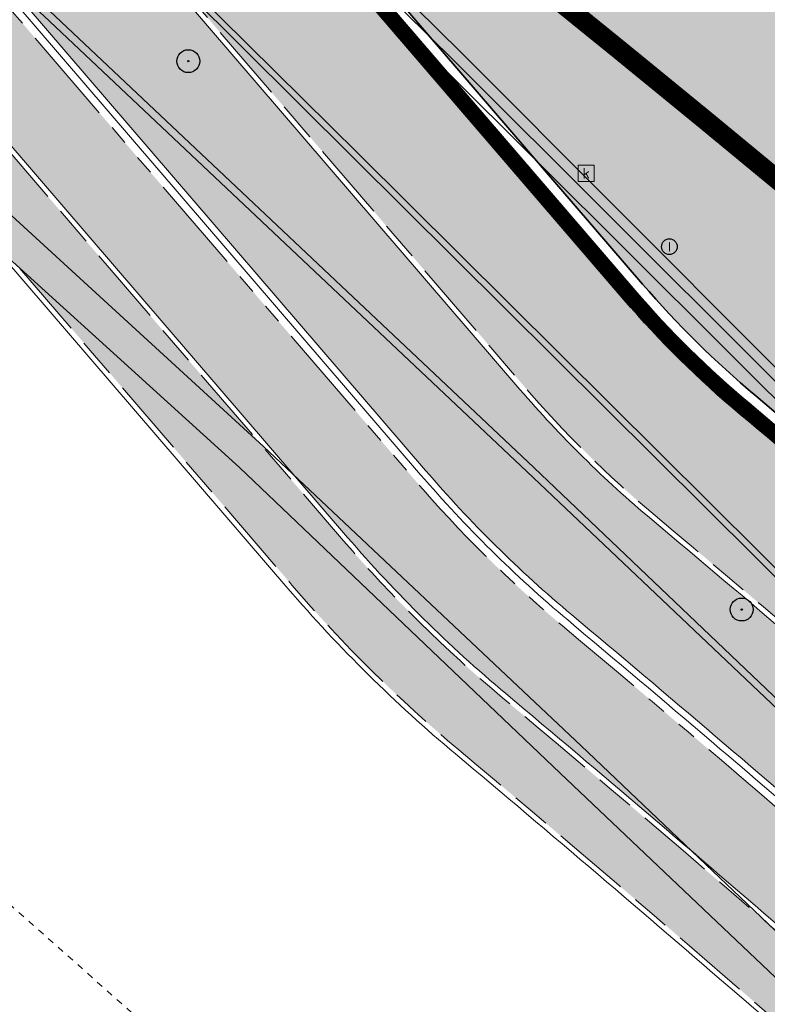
# Model space of a CAD drawing. Header units: metres. Extents: x 187916 to 189411, y 333285 to 334910.
# Tile 292 of 348: x 188952 to 188964, y 334016 to 334031. Entities that reach past the tile are written whole.
import ezdxf
from ezdxf.enums import TextEntityAlignment as Align

# ---------------------------------------------------------------- set-up
doc = ezdxf.new("R2010")
doc.units = ezdxf.units.M
for name, pattern in [('DASHED2', [0.375, 0.25, -0.125]), ('VH-OPSLUITBAND_100X200', [16, 8, -2, 4, -2]), ('VH-RWSBAND-SO', [24, 10, -2, 2, -2, 2, -2, 2, -2]), ('VH-TROTTOIRBAND_180-200', [20, 10, -2, 2, -2, 2, -2]), ('VW-1-3_STREEP', [4, 1, -3])]:
    doc.linetypes.add(name, pattern=pattern)
for name, color, linetype, lineweight in [('B-ME-GR-BOOM-S', 253, 'Continuous', 25), ('B-ME-OG-TERREIN_CULTUURSCHEIDING-G', 253, 'DASHED2', 18), ('B-ME-RI-HWA_KOLK-S', 253, 'Continuous', 25), ('B-ME-RI-PUT_INSPECTIE-S', 253, 'Continuous', 25), ('B-ME-VH-GOOT-G', 253, 'Continuous', 18), ('B-ME-VH-KANTOPSLUITING_ACHTERKANTBAND-G', 253, 'Continuous', 18), ('B-ME-VH-VERHARDING_ASFALT-G', 253, 'Continuous', 18), ('B-ME-VH-VERHARDING_BETONSTRAATSTEEN-G', 253, 'Continuous', 18), ('B-ME-VH-VERHARDING_TEGEL-G', 253, 'Continuous', 18), ('N-WE-GR-HAAG-HG01-A', 96, 'Continuous', 35), ('N-WE-VH-GOOT_TEGEL-G', 170, 'Continuous', 35), ('N-WE-VH-KANTOPSLUITING_OPSLUITBAND_80X200-G', 30, 'VH-OPSLUITBAND_100X200', 15), ('N-WE-VH-KANTOPSLUITING_RIJWIELPADBAND_4-12 200-G', 94, 'VH-TROTTOIRBAND_180-200', 15), ('N-WE-VH-KANTOPSLUITING_TROTTOIRBAND_RWS_110 220-G', 251, 'VH-RWSBAND-SO', 25), ('N-WE-VH-KANTOPSLUITING_TROTTOIRBAND_RWS_110 220_ACHTERKANT-G', 7, 'VH-RWSBAND-SO', 25), ('N-WE-VH-KANTOPSLUITING_VOORKANTBAND-G', 7, 'Continuous', 15), ('N-WE-VH-KANTVERHARDING_STREKLAAG_BSS-G', 60, 'Continuous', 18), ('N-WE-VH-VERHARDING_ASFALT_RIJWEG-A', 251, 'Continuous', 18), ('N-WE-VH-VERHARDING_BETONSTRAATSTEEN-ROOD-A', 11, 'Continuous', 18), ('N-WE-VH-VERHARDING_TEGEL-A', 254, 'Continuous', 5), ('N-WE-VW-MARKERING_LANGS_STREEP_13-G', 251, 'VW-1-3_STREEP', 0)]:
    doc.layers.add(name, color=color, linetype=linetype, lineweight=lineweight)
doc.styles.add('NLCS-ISO', font='NLCS-ISO.ttf')

# ---------------------------------------------------------------- blocks, each defined once
blk = doc.blocks.new('SRI-PUT_INSPECTIE-SO')
blk.add_circle((0, -7.105427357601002e-14), 1.999999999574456)
at = {"style": 'NLCS-ISO'}
blk.add_text('I', height=2.5, dxfattribs=at).set_placement((-0.002795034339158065, -0.007140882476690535), align=Align.MIDDLE_CENTER)
blk = doc.blocks.new('SRI-KOLK-SO')
at = {"color": 0, "linetype": 'ByBlock', "lineweight": 18}
blk.add_lwpolyline([(-1.125, -1.125), (1.125, -1.125), (1.125, 1.125), (-1.125, 1.125)], close=True, dxfattribs=at)
at = {"color": 0, "linetype": 'ByBlock', "lineweight": 18, "style": 'NLCS-ISO'}
blk.add_text('k', height=1.5, dxfattribs=at).set_placement((0, 0), align=Align.MIDDLE_CENTER)
blk = doc.blocks.new('SGR-BOOM_01')
at = {"ltscale": 0.1}
h = blk.add_hatch(color=256, dxfattribs=at)
edge = h.paths.add_edge_path()
edge.add_arc((7.366995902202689e-12, -5.115907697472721e-12), 0.15, 0, 360)
for centre, radius in [((0, 0), 2.5), ((7.366995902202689e-12, -5.115907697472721e-12), 0.04499999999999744)]:
    blk.add_circle(centre, radius)
blk.add_circle((7.366995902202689e-12, -5.115907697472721e-12), 0.15, dxfattribs=at)
blk = doc.blocks.new('DTM')
at = {"layer": 'B-ME-OG-TERREIN_CULTUURSCHEIDING-G', "ltscale": 0.2, "flags": 128}
blk.add_lwpolyline([(188958.929, 334002.9100000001), (188963.0040000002, 334007.5830000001), (188955.9390000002, 334013.7340000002), (188950.5890000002, 334018.4750000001), (188940.0780000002, 334027.227), (188936.6880000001, 334030.0419999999), (188931.9509999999, 334024.3650000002)], dxfattribs=at)
at = {"layer": 'B-ME-VH-GOOT-G', "ltscale": 0.2, "flags": 128}
for points in [[(188970.847614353, 334009.3113892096), (188967.335, 334012.6529999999), (188960.3629999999, 334019.2659999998), (188955.466, 334023.9419999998), (188945.1839999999, 334033.2779999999), (188943.3870438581, 334034.8196309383), (188943.7799999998, 334035.162)], [(188971.2107283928, 334009.7093468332), (188967.659, 334013.0460000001), (188960.6859999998, 334019.6839999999), (188955.8319999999, 334024.2620000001), (188945.5830000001, 334033.6639999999), (188943.7799999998, 334035.162)]]:
    blk.add_lwpolyline(points, dxfattribs=at)
at = {"layer": 'B-ME-VH-KANTOPSLUITING_ACHTERKANTBAND-G', "ltscale": 0.2, "flags": 128}
for points in [[(189004.2000000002, 333963.0499999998), (189005.5780000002, 333965.0019999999), (189006.301, 333966.5830000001), (189006.9929999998, 333968.9679999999), (189007.301, 333970.77), (189007.4100000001, 333972.2620000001), (189007.3909999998, 333974.827), (189007.094, 333976.7970000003), (189006.554, 333978.6839999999), (189005.5299999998, 333981.111), (189005.085, 333981.98), (189003.7650000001, 333984.1949999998), (189003.2609999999, 333984.9569999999), (189002.662, 333985.741), (189001.385, 333987.291), (189000.3059999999, 333988.4580000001), (188995.7850000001, 333992.9699999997), (188985.6710000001, 334003.0759999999), (188978.7859999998, 334009.923), (188973.3879999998, 334015.298), (188972.2889999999, 334016.3590000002), (188965.6940000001, 334022.9509999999), (188958.6000000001, 334030.0260000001), (188955.125, 334033.4610000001)], [(189001.835, 333983.946), (189001.256, 333984.662), (188999.884, 333986.283), (188999.031, 333987.2289999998), (188998.126, 333988.153), (188994.6310000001, 333991.585), (188994.0960000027, 333992.1200000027), (188984.486, 334001.6899999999), (188983.9640000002, 334002.2379999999), (188977.372, 334008.7910000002), (188971.1719999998, 334014.7579999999), (188964.1329999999, 334021.7889999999), (188957.2089999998, 334028.6740000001), (188953.8319999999, 334032.0329999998), (188949.27, 334036.1890000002), (188948.6779999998, 334036.6779999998), (188941.2080000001, 334042.426), (188935.0449999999, 334047.1359999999), (188934.96, 334047.2080000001), (188926.7990000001, 334053.3539999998), (188926.5660000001, 334053.5240000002), (188921.977, 334057.3900000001), (188918.1170000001, 334052.858)], [(189000.0929999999, 333981.8960000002), (188993.0520000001, 333990.0410000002), (188992.5109999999, 333990.6490000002), (188983.6400000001, 334000.9010000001), (188983.1039999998, 334001.497), (188975.213, 334009.98), (188973.1570000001, 334008.1800000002), (188971.852, 334007.9130000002), (188970.3360000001, 334008.5890000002), (188972.9580000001, 334011.4900000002), (188965.2379999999, 334018.9139999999), (188959.9619999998, 334023.9410000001), (188952.5669999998, 334030.9160000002), (188948.1779999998, 334034.835), (188947.5690000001, 334035.375), (188939.409, 334041.656), (188935.7170000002, 334044.4019999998), (188934.8790000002, 334045.6060000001)]]:
    blk.add_lwpolyline(points, dxfattribs=at)
at = {"layer": 'B-ME-VH-VERHARDING_ASFALT-G', "ltscale": 0.2, "flags": 128}
blk.add_lwpolyline([(189005.392, 333982.1430000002), (189004.0750000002, 333984.3879999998), (189003.6170000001, 333985.0860000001), (189002.895, 333986.006), (189001.628, 333987.54), (189000.5759999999, 333988.7060000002), (188999.661, 333989.605), (188996.0699999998, 333993.2000000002), (188985.9219999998, 334003.3020000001), (188979.0690000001, 334010.1329999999), (188973.6680000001, 334015.517), (188974.1719999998, 334016.023), (188973.108, 334017.1099999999), (188972.5640000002, 334016.594), (188965.96, 334023.156), (188958.8489999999, 334030.284), (188955.3930000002, 334033.6979999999), (188950.074, 334038.4909999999), (188942.6009999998, 334044.2970000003), (188936.5550000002, 334048.8480000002)], dxfattribs=at)
at = {"layer": 'B-ME-VH-VERHARDING_BETONSTRAATSTEEN-G', "ltscale": 0.2, "flags": 128}
for points in [[(189005.264, 333982.0810000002), (189003.929, 333984.3199999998), (189003.4619999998, 333985.0040000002), (189002.806, 333985.884), (189001.53, 333987.422), (189000.4649999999, 333988.588), (188999.551, 333989.498), (188995.946, 333993.1030000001), (188985.8169999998, 334003.2080000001), (188978.949, 334010.037), (188973.5490000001, 334015.4109999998), (188972.4399999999, 334016.4890000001), (188965.8509999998, 334023.0580000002), (188958.747, 334030.1529999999), (188955.2910000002, 334033.574), (188949.9870000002, 334038.3620000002), (188942.486, 334044.1740000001), (188936.4539999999, 334048.7259999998)], [(189000.0189999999, 333981.8399999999), (188992.96, 333990), (188992.4470000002, 333990.6009999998), (188983.5630000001, 334000.8300000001), (188983.0350000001, 334001.4070000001), (188975.23, 334009.824), (188973.1880000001, 334008.0920000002), (188971.861, 334007.824), (188970.1830000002, 334008.5830000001), (188972.8300000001, 334011.4840000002), (188965.165, 334018.841), (188959.8560000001, 334023.8769999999), (188952.4810000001, 334030.8429999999), (188948.0830000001, 334034.7689999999), (188947.483, 334035.2939999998), (188939.358, 334041.548), (188935.6359999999, 334044.3130000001), (188934.787, 334045.5980000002)]]:
    blk.add_lwpolyline(points, dxfattribs=at)
at = {"layer": 'B-ME-VH-VERHARDING_TEGEL-G', "ltscale": 0.2, "flags": 128}
blk.add_lwpolyline([(189001.9130000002, 333983.986), (188999.1260000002, 333987.2719999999), (188994.71, 333991.659), (188994.1839999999, 333992.2060000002), (188984.5660000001, 334001.7740000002), (188984.0219999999, 334002.3100000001), (188977.4339999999, 334008.8730000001), (188971.2489999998, 334014.827), (188964.1899999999, 334021.8730000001), (188957.2850000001, 334028.7310000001), (188953.898, 334032.085), (188949.3450000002, 334036.2489999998), (188948.733, 334036.7599999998), (188941.236, 334042.5380000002), (188935.2220000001, 334047.1209999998), (188936.318, 334048.577)], dxfattribs=at)
at = {"layer": 'B-ME-GR-BOOM-S', "xscale": 0.07, "yscale": 0.07, "zscale": 0.07}
for p in [(188954.685, 334030.149), (188963.138, 334021.769)]:
    blk.add_blockref('SGR-BOOM_01', p, dxfattribs=at)
at = {"layer": 'B-ME-RI-HWA_KOLK-S', "xscale": 0.11, "yscale": 0.11, "zscale": 0.11}
blk.add_blockref('SRI-KOLK-SO', (188960.762, 334028.436), dxfattribs=at)
at = {"layer": 'B-ME-RI-PUT_INSPECTIE-S', "xscale": 0.06, "yscale": 0.06, "zscale": 0.06250000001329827}
blk.add_blockref('SRI-PUT_INSPECTIE-SO', (188962.033, 334027.314), dxfattribs=at)
blk = doc.blocks.new('ontwerp Wilhelmina- & Engelenkampstraat')
at = {"layer": 'N-WE-GR-HAAG-HG01-A', "transparency": 33554610}
h = blk.add_hatch(color=256, dxfattribs=at)
h.dxf.hatch_style = 1
edge = h.paths.add_edge_path()
edge.add_line((188990.1207807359, 334001.5074497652), (188981.5121148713, 334008.9299964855))
edge.add_line((188981.5121148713, 334008.9299964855), (188967.5251396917, 334020.9898526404))
edge.add_arc((188742.2273916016, 333761.2592352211), 343.8300000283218, 49.06069820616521, 50.02686678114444)
edge.add_arc((188972.891283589, 334036.4156842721), 15.22000000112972, 220.6515221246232, 230.0268667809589, ccw=False)
edge.add_line((188961.3440856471, 334026.5005130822), (188952.9590599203, 334036.2657052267))
edge.add_arc((188941.7456837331, 334026.6371749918), 14.77999999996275, 40.65152212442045, 52.54545484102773)
edge.add_line((188950.7338723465, 334038.3700717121), (188949.5076269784, 334039.309458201))
edge.add_line((188949.5076269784, 334039.309458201), (188949.428243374, 334039.3702713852))
edge.add_line((188949.428243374, 334039.3702713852), (188948.8053371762, 334039.872653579))
edge.add_line((188948.8053371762, 334039.872653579), (188948.7259535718, 334039.9334667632))
edge.add_arc((188948.5435140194, 334039.6953159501), 0.300000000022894, 52.54545484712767, 142.5454548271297)
edge.add_line((188948.3053632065, 334039.8777555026), (188948.2101823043, 334039.9508349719))
edge.add_line((188948.2101823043, 334039.9508349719), (188947.151953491, 334038.5694565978))
edge.add_line((188947.151953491, 334038.5694565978), (188947.1992228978, 334038.5332450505))
edge.add_line((188947.1992228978, 334038.5332450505), (188949.5054460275, 334036.7665229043))
edge.add_arc((188941.7456837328, 334026.6371749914), 12.7600000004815, 40.65152212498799, 52.54545483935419, ccw=False)
edge.add_line((188951.4265145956, 334034.9497626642), (188959.8115403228, 334025.1845705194))
edge.add_arc((188972.8912835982, 334036.4156842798), 17.2400000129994, 220.6515221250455, 230.0268667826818)
edge.add_arc((188742.2273916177, 333761.2592352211), 341.8100000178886, 49.06019450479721, 50.02686678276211, ccw=False)
edge.add_line((188966.2037861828, 334019.4619671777), (188980.1930460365, 334007.4001411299))
edge.add_line((188980.1930460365, 334007.4001411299), (188988.8016954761, 333999.9776085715))
edge.add_arc((188830.8329329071, 333816.7655190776), 241.9107266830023, 46.97233206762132, 49.231496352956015, ccw=False)
edge.add_arc((188830.833149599, 333816.7657459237), 241.9104129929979, 45.63147777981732, 46.972332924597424, ccw=False)
edge.add_line((188999.9940158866, 333989.6970884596), (189003.5862339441, 333986.1831926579))
edge.add_arc((188990.9574049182, 333973.2728759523), 18.06000000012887, 43.572958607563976, 45.63147777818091, ccw=False)
edge.add_line((189004.0418253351, 333985.7212309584), (189005.3709620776, 333987.2631149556))
edge.add_line((189005.3709620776, 333987.2631149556), (189005.1906121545, 333987.439535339))
edge.add_line((189005.1906121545, 333987.439535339), (189001.4065298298, 333991.14111213))
edge.add_arc((188830.8334003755, 333816.7660280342), 243.9300359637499, 45.63147778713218, 49.23149635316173)
h = blk.add_hatch(color=256, dxfattribs=at)
h.dxf.hatch_style = 1
edge = h.paths.add_edge_path()
edge.add_arc((188742.2273916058, 333761.2592352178), 338.1800000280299, 49.05927801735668, 50.02686678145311)
edge.add_arc((188972.8912836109, 334036.4156842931), 20.87000003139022, 220.6515221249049, 230.0268667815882, ccw=False)
edge.add_line((188957.057510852, 334022.8197826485), (188948.6724851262, 334032.5849747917))
edge.add_arc((188941.7456837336, 334026.6371749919), 9.12999999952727, 40.65152212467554, 52.54545483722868)
edge.add_line((188947.2979274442, 334033.8848980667), (188944.9433215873, 334035.6886846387))
edge.add_line((188944.9433215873, 334035.6886846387), (188944.5662180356, 334035.1966918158))
edge.add_arc((188944.8995624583, 334034.9411893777), 0.4199999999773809, 142.5304914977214, 232.5454548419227)
edge.add_line((188944.644147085, 334034.6077782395), (188946.6654703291, 334033.0593085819))
edge.add_arc((188941.7456837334, 334026.6371749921), 8.089999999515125, 40.65152212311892, 52.545454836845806, ccw=False)
edge.add_line((188947.8834518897, 334031.907459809), (188956.2684776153, 334022.1422676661))
edge.add_arc((188972.8912836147, 334036.415684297), 21.91000003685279, 220.6515221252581, 230.0268667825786)
edge.add_arc((188742.2273916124, 333761.2592352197), 337.1400000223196, 49.059012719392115, 50.02686678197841, ccw=False)
edge.add_line((188963.148947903, 334015.9296999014), (188992.1015488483, 333990.9661750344))
edge.add_line((188992.1015488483, 333990.9661750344), (188992.7074842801, 333991.6207000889))
edge.add_arc((188830.8329346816, 333816.7655210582), 238.2807240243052, 47.20760788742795, 49.23149635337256)
edge.add_line((188986.4312896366, 333997.2284130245), (188977.8226401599, 334004.6509456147))
edge.add_line((188977.8226401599, 334004.6509456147), (188963.8292576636, 334016.7163262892))
at = {"layer": 'N-WE-VH-VERHARDING_ASFALT_RIJWEG-A', "transparency": 33554610}
h = blk.add_hatch(color=256, dxfattribs=at)
h.dxf.hatch_style = 1
edge = h.paths.add_edge_path(flags=16)
edge.add_arc((188843.2202829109, 334124.6265817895), 0.5000000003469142, 68.86366228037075, 236.5502401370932)
edge.add_line((188842.9446801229, 334124.2093970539), (188847.2596446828, 334121.3588223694))
edge.add_arc((188764.52368857, 333996.1199642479), 150.1000000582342, 53.138037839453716, 56.550240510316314, ccw=False)
edge.add_arc((188854.8670012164, 334116.6124780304), 0.5000000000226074, 233.1380378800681, 405.2541734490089)
edge.add_line((188855.2189827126, 334116.9675963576), (188849.6333451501, 334122.5038948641))
edge.add_arc((188848.2254191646, 334121.0834215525), 2.000000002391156, 45.25417348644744, 68.86366190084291)
edge.add_line((188848.9465960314, 334122.9488716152), (188843.4005771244, 334125.0929443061))
edge = h.paths.add_edge_path()
edge.add_line((188813.0185392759, 334140.2053137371), (188813.0105729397, 334140.209319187))
edge.add_line((188813.0105729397, 334140.209319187), (188850.7365500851, 334115.2865848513))
edge.add_arc((188823.0935907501, 334073.442955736), 50.14999998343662, 53.70449889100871, 56.55024050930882, ccw=False)
edge.add_arc((188844.432152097, 334101.8879698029), 14.59712508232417, 51.12888847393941, 55.118945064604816, ccw=False)
edge.add_line((188853.5928784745, 334113.2527026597), (188950.9588811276, 334038.6637910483))
edge.add_arc((188941.7456837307, 334026.6371749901), 15.15000000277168, 40.65152212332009, 52.54545483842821, ccw=False)
edge.add_line((188953.2397736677, 334036.5067442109), (188961.6247993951, 334026.741552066))
edge.add_arc((188972.8912835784, 334036.415684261), 14.84999998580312, 220.6515221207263, 230.026866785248)
edge.add_arc((188742.2273900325, 333761.2592333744), 344.2000024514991, 49.060789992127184, 50.026866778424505, ccw=False)
edge.add_line((188967.767169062, 334021.2697134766), (188981.7537264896, 334009.2102175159))
edge.add_line((188981.7537264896, 334009.2102175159), (188990.3623937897, 334001.7876695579))
edge.add_arc((188830.8334411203, 333816.7660723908), 244.2999757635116, 45.63147792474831, 49.231496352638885, ccw=False)
edge.add_line((189001.6652582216, 333991.4056109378), (189005.3166251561, 333987.8338559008))
edge.add_line((189005.3166251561, 333987.8338559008), (189009.3616308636, 333991.9690219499))
edge.add_arc((189010.0094888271, 333991.9162956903), 0.6499999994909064, 135.63089128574, 175.3472076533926, ccw=False)
edge.add_line((189009.5448364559, 333992.3708264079), (189010.1315084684, 333992.9705626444))
edge.add_arc((189010.5961608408, 333992.5160319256), 0.6500000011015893, 110.0016349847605, 135.6308912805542, ccw=False)
edge.add_line((189010.3738303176, 333993.126825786), (189012.7423269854, 333996.2283355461))
edge.add_line((189012.7423269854, 333996.2283355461), (189006.7711925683, 334000.7882476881))
edge.add_line((189006.7711925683, 334000.7882476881), (189004.0161101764, 334002.9017076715))
edge.add_line((189004.0161101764, 334002.9017076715), (188999.2558699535, 334006.5545254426))
edge.add_line((188999.2558699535, 334006.5545254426), (188998.8588697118, 334006.8610537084))
edge.add_line((188998.8588697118, 334006.8610537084), (188991.767266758, 334012.3365586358))
edge.add_arc((189144.6444510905, 334210.3355206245), 250.1499998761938, 228.1364962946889, 232.3278733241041, ccw=False)
edge.add_arc((188742.2273912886, 333761.2592353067), 352.8500001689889, 48.13649629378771, 52.54545484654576)
edge.add_line((188956.8067115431, 334041.3642833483), (188954.6511510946, 334043.0155877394))
edge.add_line((188954.6511510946, 334043.0155877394), (188891.8217000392, 334091.1471762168))
edge.add_line((188891.8217000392, 334091.1471762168), (188891.5662846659, 334090.8137650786))
edge.add_line((188891.5662846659, 334090.8137650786), (188875.9674064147, 334102.7635557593))
edge.add_line((188875.9674064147, 334102.7635557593), (188876.222821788, 334103.0969668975))
edge.add_line((188876.222821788, 334103.0969668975), (188867.5141152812, 334109.7684222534))
edge.add_arc((188884.8033035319, 334132.3371809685), 28.4300000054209, 226.5407898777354, 232.5454548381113, ccw=False)
edge.add_line((188865.2480693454, 334111.7008606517), (188851.7136843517, 334124.5262124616))
edge.add_arc((188838.0601001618, 334110.1178073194), 19.84999999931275, 46.54078987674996, 56.5502405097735)
edge.add_line((188849.0015307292, 334126.680041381), (188818.5871468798, 334146.772552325))
edge.add_arc((188824.1818834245, 334155.2414024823), 10.14999999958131, 230.746516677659, 236.55024045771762, ccw=False)
edge.add_line((188817.7594464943, 334147.3817075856), (188813.0185392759, 334140.2053137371))
edge = h.paths.add_edge_path()
edge.add_arc((188804.4060072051, 334144.8922067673), 15.00000001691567, 49.44930201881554, 57.10513435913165)
edge.add_line((188812.5524953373, 334157.4872348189), (188809.1197533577, 334159.7075388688))
edge.add_line((188809.1197533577, 334159.7075388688), (188808.8358097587, 334159.2796429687))
edge.add_arc((188807.8775894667, 334159.9154997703), 1.150000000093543, 146.4325029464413, 326.4325029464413, ccw=False)
edge.add_line((188806.9193691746, 334160.5513565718), (188807.1883826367, 334160.9567531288))
edge.add_line((188807.1883826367, 334160.9567531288), (188802.8966842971, 334163.732631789))
edge.add_arc((188799.7691371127, 334173.3887670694), 10.14999999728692, 238.0087583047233, 287.9467359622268, ccw=False)
edge.add_line((188794.391772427, 334164.7802568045), (188787.6683002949, 334154.8824230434))
edge.add_arc((188776.9360168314, 334149.1867587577), 12.14999999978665, 6.552444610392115, 27.95506492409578, ccw=False)
edge.add_arc((188778.9149951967, 334149.4490587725), 10.1540764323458, -2.101472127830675, 6.356304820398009, ccw=False)
edge.add_line((188789.0622425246, 334149.0767150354), (188793.7916961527, 334146.0152720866))
edge.add_line((188793.7916961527, 334146.0152720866), (188794.0757942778, 334146.443065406))
edge.add_arc((188795.0337848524, 334145.8068625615), 1.15000000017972, -33.58819080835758, 146.4118091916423, ccw=False)
edge.add_line((188795.991775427, 334145.170659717), (188795.7226155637, 334144.7653603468))
edge.add_line((188795.7226155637, 334144.7653603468), (188801.9201273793, 334140.7536223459))
edge.add_arc((188806.91186024, 334129.6763888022), 12.14999999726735, 71.61773031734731, 114.25775215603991, ccw=False)
edge.add_line((188810.743428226, 334141.2064185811), (188816.0248838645, 334149.2010499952))
edge.add_arc((188824.1818834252, 334155.2414024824), 10.15000000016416, 183.1724790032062, 216.5203757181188, ccw=False)
edge.add_arc((188822.7365122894, 334155.1739654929), 8.703121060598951, 180.8378362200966, 183.2557978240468, ccw=False)
edge.add_arc((188833.7517650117, 334153.715293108), 19.7623436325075, 172.5149848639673, 176.1369932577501, ccw=False)
edge = h.paths.add_edge_path()
edge.add_line((188786.2209732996, 334157.0233449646), (188792.4021116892, 334166.1227922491))
edge.add_line((188792.4021116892, 334166.1227922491), (188791.5485077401, 334166.7026345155))
edge.add_line((188791.5485077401, 334166.7026345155), (188788.5394280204, 334169.4236699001))
edge.add_line((188788.5394280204, 334169.4236699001), (188787.1852216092, 334167.4301002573))
edge.add_line((188787.1852216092, 334167.4301002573), (188780.1013007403, 334172.2421172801))
edge.add_arc((188618.4537611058, 333934.267257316), 287.6837865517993, 55.81317921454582, 60.58230996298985)
edge.add_arc((188735.7243300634, 334140.9898543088), 50.01920379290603, 61.28503171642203, 77.31862338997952)
edge.add_arc((188760.1973562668, 334256.6585423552), 68.2172590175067, 252.5019390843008, 258.5925344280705, ccw=False)
edge.add_arc((188746.5917393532, 334218.9896416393), 28.24878716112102, 246.6552150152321, 255.85047768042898, ccw=False)
edge.add_arc((188739.6991429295, 334207.5799419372), 15.14999999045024, 247.5582666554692, 253.5058051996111, ccw=False)
edge.add_line((188733.9157258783, 334193.5772783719), (188632.7612944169, 334235.3563367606))
edge.add_arc((188642.362146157, 334258.6016835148), 25.14999999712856, 236.2483398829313, 247.5582723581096, ccw=False)
edge.add_line((188628.3889489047, 334237.6906276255), (188623.9088227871, 334240.6843399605))
edge.add_arc((188610.1023038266, 334220.0227201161), 24.85000000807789, 56.24833988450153, 66.54108532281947)
edge.add_line((188619.9948742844, 334242.8187625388), (188616.8650908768, 334235.2408720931))
edge.add_arc((188612.7752758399, 334225.9513130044), 10.14999975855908, 36.3971108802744, 66.23805833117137, ccw=False)
edge.add_line((188620.9452513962, 334231.9741025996), (188631.6761182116, 334226.2780943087))
edge.add_arc((188635.7212357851, 334214.8212394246), 12.15000000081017, 67.55827235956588, 109.4468017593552, ccw=False)
edge.add_line((188640.3594206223, 334226.051098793), (188725.7324548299, 334190.7901128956))
edge.add_line((188725.7324548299, 334190.7901128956), (188736.3228047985, 334186.3562589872))
edge.add_arc((188702.9288175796, 334091.9793464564), 100.1107386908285, 61.585566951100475, 70.51436696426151, ccw=False)
edge.add_line((188750.5660902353, 334180.0296176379), (188754.2367218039, 334177.9780331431))
edge.add_arc((188618.5090913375, 333934.3570586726), 278.8784123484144, 55.81223272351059, 60.876674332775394, ccw=False)
edge.add_line((188775.2127626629, 334165.0454378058), (188783.7631842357, 334159.2372455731))
edge.add_arc((188776.9360168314, 334149.1867587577), 12.14999999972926, 40.16466472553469, 55.81223272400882, ccw=False)
at = {"layer": 'N-WE-VH-VERHARDING_BETONSTRAATSTEEN-ROOD-A', "transparency": 33554610}
h = blk.add_hatch(color=11, dxfattribs=at)
h.dxf.hatch_style = 1
h.paths.add_polyline_path([(189012.5949575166, 333970.9112229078), (189014.1874316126, 333972.5517703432, -0.6590960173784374), (189015.0973028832, 333972.2038594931, 0.09320774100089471), (189014.1035389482, 333976.5265371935, -0.3045375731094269), (189013.9981234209, 333975.9451927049), (189009.8034222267, 333971.6245598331, -0.6784699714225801), (189008.8932034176, 333972.0009178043), (189008.9357583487, 333973.0295145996, 0.2053023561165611), (189003.5302918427, 333986.1260045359), (188999.9380690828, 333989.6399049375, 0.0157093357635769), (188988.7494629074, 333999.9170135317), (188980.1408056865, 334007.339552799), (188966.145066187, 334019.4069657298), (188961.7707177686, 334023.1373027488, -0.04104919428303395), (188959.7508454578, 334025.132453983), (188951.3658197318, 334034.8976461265, 0.05194371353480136), (188949.4567954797, 334036.7030160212), (188946.5688155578, 334038.9154030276), (188945.4133650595, 334037.4071145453), (188945.8832322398, 334037.0471646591), (188948.3013449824, 334035.194727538, -0.05194371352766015), (188949.9243167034, 334033.6598783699), (188958.3093424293, 334023.8946862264, 0.04093049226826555), (188960.5438110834, 334021.6865185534, -0.004220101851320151), (188964.9085915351, 334017.9643425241), (188978.9000973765, 334005.9005799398), (188987.5087468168, 333998.478047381, -0.00985778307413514), (188994.5500118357, 333992.1607062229, -0.005850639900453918), (188998.6094666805, 333988.2816650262), (189002.201677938, 333984.7677758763, -0.1876620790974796), (189007.0136162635, 333974.1472198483), (189007.0368801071, 333973.142961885, -0.03134809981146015), (189006.8944750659, 333971.1336716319), (189006.7298050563, 333970.1427331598, -0.02441795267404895), (189006.3494816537, 333968.6198797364), (189006.0289135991, 333967.6678758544, -0.03134809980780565), (189005.2099037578, 333965.827563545), (189004.7172067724, 333964.9521636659, -0.04493827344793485), (189003.0091613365, 333962.6276156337, 0.01021608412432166), (189002.5600411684, 333962.0977196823), (188996.1640974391, 333954.2310867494, -0.02655848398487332), (188995.08825284, 333953.0427378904), (188989.5730525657, 333947.4895765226), (188990.9019999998, 333946.1869999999), (188997.5847992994, 333953.0784960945, 0.02425854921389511), (188998.5561339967, 333954.1613329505), (189004.2602311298, 333961.1767933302, 0.0881875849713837), (189007.6139240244, 333966.5022946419), (189011.1132124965, 333962.5967501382, 0.04416416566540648), (189012.8605113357, 333964.7059020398, -0.534402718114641), (189011.9793789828, 333964.7208096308, -0.3489145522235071)])
at = {"layer": 'N-WE-VH-VERHARDING_TEGEL-A', "transparency": 33554610}
h = blk.add_hatch(color=256, dxfattribs=at)
h.dxf.hatch_style = 1
edge = h.paths.add_edge_path()
edge.add_line((189005.0774398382, 333966.0503961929), (189004.7963999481, 333966.1754697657))
edge.add_line((189004.7963999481, 333966.1754697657), (189005.3514913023, 333967.4227581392))
edge.add_line((189005.3514913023, 333967.4227581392), (189004.9021726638, 333967.0251241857))
edge.add_line((189004.9021726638, 333967.0251241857), (189004.3386312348, 333967.6619150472))
edge.add_arc((188990.9873448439, 333973.2540935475), 14.47512724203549, 318.5232546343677, 337.2736557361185, ccw=False)
edge.add_arc((189015.7504460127, 333951.3732982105), 18.56999987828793, 138.5459891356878, 140.8872617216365)
edge.add_line((189001.3418684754, 333963.0881515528), (188998.2299600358, 333959.2606880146))
edge.add_arc((188986.5913674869, 333968.7234128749), 14.99999994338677, 318.968795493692, 320.88726171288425, ccw=False)
edge.add_line((188997.9066499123, 333958.8763634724), (188994.352, 333955.3640000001))
edge.add_line((188994.352, 333955.3640000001), (188988.1749999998, 333949.4369999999))
edge.add_line((188988.1749999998, 333949.4369999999), (188987.8974024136, 333949.1319759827))
edge.add_line((188987.8974024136, 333949.1319759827), (188989.4159442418, 333947.6435672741))
edge.add_line((188989.4159442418, 333947.6435672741), (188990.121169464, 333948.3536656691))
edge.add_line((188990.121169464, 333948.3536656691), (188994.9284591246, 333953.194102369))
edge.add_arc((188984.3588302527, 333963.8375484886), 14.99999999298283, 314.8006229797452, 320.8872617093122)
edge.add_line((188995.9974228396, 333954.3748235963), (189002.6917110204, 333962.603027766))
edge.add_arc((188990.957404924, 333973.2728759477), 15.85999999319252, 317.7201703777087, 325.2859657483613)
edge.add_arc((188990.9011020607, 333973.3106094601), 15.92776975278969, 325.2897294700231, 328.8127196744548)
edge.add_line((189004.5269784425, 333965.0626192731), (189005.0174123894, 333965.9340976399))
edge.add_arc((188986.9977766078, 333975.3085658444), 20.31226052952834, 332.5149132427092, 332.8840834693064)
edge = h.paths.add_edge_path()
edge.add_line((189004.3820783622, 333967.7666755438), (189004.7550403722, 333968.0967360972))
edge.add_line((189004.7550403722, 333968.0967360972), (189005.3514913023, 333967.4227581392))
edge.add_line((189005.3514913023, 333967.4227581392), (189005.5277841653, 333967.8188875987))
edge.add_line((189005.5277841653, 333967.8188875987), (189005.8044683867, 333967.6957524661))
edge.add_arc((189002.2938914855, 333969.0386109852), 3.758645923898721, 339.0672525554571, 339.780771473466)
edge.add_line((189005.8209187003, 333967.7395735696), (189006.1400881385, 333968.6872712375))
edge.add_arc((188990.904323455, 333973.2861327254), 15.91471182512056, 343.2037466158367, 348.7513852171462)
edge.add_line((189006.5133136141, 333970.1817038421), (189006.6771933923, 333971.1681841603))
edge.add_line((189006.6771933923, 333971.1681841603), (189006.6887533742, 333971.2568710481))
edge.add_line((189006.6887533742, 333971.2568710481), (189006.4099758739, 333971.2766289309))
edge.add_line((189006.4099758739, 333971.2766289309), (189005.7829767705, 333970.6309725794))
edge.add_line((189005.7829767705, 333970.6309725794), (189005.3525392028, 333971.0489719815))
edge.add_line((189005.3525392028, 333971.0489719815), (189005.9795383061, 333971.6946283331))
edge.add_line((189005.9795383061, 333971.6946283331), (189006.3857358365, 333971.3001685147))
edge.add_line((189006.3857358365, 333971.3001685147), (189006.511366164, 333973.0727728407))
edge.add_line((189006.511366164, 333973.0727728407), (189006.815855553, 333973.0511926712))
edge.add_line((189006.815855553, 333973.0511926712), (189006.8169027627, 333973.1394393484))
edge.add_line((189006.8169027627, 333973.1394393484), (189006.7937924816, 333974.1391722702))
edge.add_arc((188990.9570107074, 333973.2725998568), 15.86047302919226, 3.132042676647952, 45.63115735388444)
edge.add_line((189002.0478383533, 333984.6105073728), (188998.4556279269, 333988.1243957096))
edge.add_arc((188830.8324860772, 333816.7650515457), 239.7113733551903, 45.63147792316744, 46.97233024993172)
edge.add_arc((188830.8329331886, 333816.7655193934), 239.710726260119, 46.97233206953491, 49.23149635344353)
edge.add_line((188987.3650858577, 333998.3114294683), (188978.7564364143, 334005.7339620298))
edge.add_line((188978.7564364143, 334005.7339620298), (188964.7646806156, 334017.7979401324))
edge.add_arc((188742.2273911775, 333761.2592347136), 339.6100006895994, 49.05964081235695, 50.02686678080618)
edge.add_arc((188972.891283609, 334036.4156842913), 19.44000002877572, 220.6515221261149, 230.0268667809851, ccw=False)
edge.add_line((188958.1424315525, 334023.7513657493), (188949.7574058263, 334033.516557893))
edge.add_arc((188941.7456837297, 334026.6371749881), 10.56000000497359, 40.65152212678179, 52.5454548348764)
edge.add_line((188948.167555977, 334035.0200836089), (188945.7505565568, 334036.8716678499))
edge.add_line((188945.7505565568, 334036.8716678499), (188944.9295785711, 334035.7999891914))
edge.add_line((188944.9295785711, 334035.7999891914), (188947.3465779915, 334033.9484049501))
edge.add_arc((188941.7456837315, 334026.6371749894), 9.21000000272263, 40.65152212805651, 52.54545483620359, ccw=False)
edge.add_line((188948.7331799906, 334032.6370913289), (188957.1182057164, 334022.8718991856))
edge.add_arc((188972.8912836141, 334036.4156842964), 20.79000003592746, 220.6515221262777, 230.0268667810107)
edge.add_arc((188742.227391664, 333761.2592352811), 338.259999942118, 49.05929837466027, 50.02686678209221, ccw=False)
edge.add_line((188963.8815891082, 334016.7768360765), (188977.8748805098, 334004.7115339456))
edge.add_line((188977.8748805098, 334004.7115339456), (188986.483529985, 333997.2890013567))
edge.add_arc((188830.8329345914, 333816.7655209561), 238.3607241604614, 46.9723320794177, 49.23149635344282, ccw=False)
edge.add_arc((188830.8320758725, 333816.7646222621), 238.3619670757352, 45.63147792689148, 46.97232858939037, ccw=False)
edge.add_line((188997.5116174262, 333987.1593339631), (189001.1038229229, 333983.6454504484))
edge.add_arc((188990.9574049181, 333973.2728759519), 14.51000000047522, -22.30124424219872, 45.631477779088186, ccw=False)
at = {"layer": 'N-WE-VH-GOOT_TEGEL-G'}
blk.add_lwpolyline([(189011.2182969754, 333962.4919902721, 0.04578837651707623), (189012.9858384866, 333964.6234201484, 0.02264903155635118), (189013.709337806, 333965.7889499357, 0.1384586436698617), (189015.2471823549, 333972.2098714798), (189015.2440070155, 333972.28346219, 0.09123751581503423), (189014.249500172, 333976.5670689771, 0.01665314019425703), (189013.9023786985, 333977.2979444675, 0.001732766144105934), (189013.8058492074, 333977.4832844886, 0.0190415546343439), (189012.6618135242, 333979.4734769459, 0.05922456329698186), (189008.1968862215, 333985.0163531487), (189005.4493443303, 333987.7040304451), (189001.6670457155, 333991.4038623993, 0.01571189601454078), (188990.3623932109, 334001.787670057), (188981.7537264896, 334009.2102175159), (188967.7671690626, 334021.2697134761, 0.004215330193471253), (188963.351222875, 334025.0354495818, -0.0409304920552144), (188961.6247993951, 334026.741552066), (188953.2397736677, 334036.5067442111, 0.05194371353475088)], format="xyb", dxfattribs=at)
at = {"layer": 'N-WE-VH-KANTOPSLUITING_OPSLUITBAND_80X200-G', "ltscale": 0.15, "flags": 128}
for points in [[(189025.4866912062, 333990.1285503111, -0.04136484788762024), (189023.1012100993, 333991.6347898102), (189014.6979614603, 333997.9685816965), (189008.3332143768, 334002.8290797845), (189001.0583694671, 334008.4097091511), (188982.5889672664, 334022.6701384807), (188977.9216510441, 334026.1085694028, -0.01791285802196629), (188972.1871941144, 334030.6588069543, 0.01321974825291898), (188957.6276895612, 334042.4359619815), (188954.3962072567, 334044.9114949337), (188944.2320672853, 334052.6979102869), (188876.5310800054, 334104.561423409), (188876.4104708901, 334104.6538181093), (188868.335093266, 334110.8401009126, -0.02620629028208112), (188866.1766506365, 334112.6807773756), (188852.5609021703, 334125.5832302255, 0.04370225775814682), (188849.8391842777, 334127.7446545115), (188825.5717101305, 334143.7763614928, -0.07926277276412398), (188819.2825308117, 334149.5420904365), (188818.0312329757, 334147.6479791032)], [(189009.0157202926, 333973.0262064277, 0.2053344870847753), (189003.5862339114, 333986.1831926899), (188999.9957792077, 333989.6953635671, 0.005853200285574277), (188995.9010677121, 333993.6081342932, 0.009857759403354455), (188988.8017128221, 333999.9775936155), (188980.1930460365, 334007.4001411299), (188966.2037861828, 334019.4619671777, 0.004217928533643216), (188961.8158191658, 334023.2038831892, -0.04093049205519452), (188959.8115403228, 334025.1845705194), (188951.3803689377, 334035.0035038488, 0.05194371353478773), (188949.5616770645, 334036.7234461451), (188947.1992228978, 334038.5332450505), (188939.9109150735, 334044.1165794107), (188899.7131124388, 334074.9108018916), (188887.1784972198, 334081.4969522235)], [(188987.8382364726, 333949.18582198), (188988.1176571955, 333949.4928492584), (188994.2961883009, 333955.4213183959), (188997.8482758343, 333958.9311499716, 0.008320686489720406), (188998.167887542, 333959.3111558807), (189001.2797959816, 333963.1386194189, -0.01021608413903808), (189001.7725072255, 333963.7199464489, 0.3993919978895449), (189001.0478812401, 333983.588261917), (188997.4574265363, 333987.1004327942, 0.005853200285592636), (188993.4241318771, 333990.9545162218, 0.009857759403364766), (188986.4313066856, 333997.2283983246), (188977.8226401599, 334004.6509456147), (188963.8292576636, 334016.7163262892, 0.004221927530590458), (188959.4838043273, 334020.4220480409, -0.04093049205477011), (188957.0575108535, 334022.8197826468), (188948.7369533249, 334032.5098951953, 0.05194371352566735), (188947.219369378, 334033.9450788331), (188944.8798147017, 334035.7373351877), (188919.843012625, 334054.9172107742), (188917.3525689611, 334051.9706702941), (188900.6021005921, 334066.5395712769)], [(188944.9433088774, 334035.6886680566), (188944.5662180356, 334035.1966918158, 0.4142900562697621), (188944.644147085, 334034.6077782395), (188946.6596818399, 334033.0637429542, -0.05194371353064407), (188947.888202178, 334031.9019276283), (188956.2684776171, 334022.142267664, 0.04093049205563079), (188958.815678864, 334019.625048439, -0.004223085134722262), (188963.148947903, 334015.9296999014), (188992.514222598, 333990.6103592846)]]:
    blk.add_lwpolyline(points, format="xyb", dxfattribs=at)
at = {"layer": 'N-WE-VH-KANTOPSLUITING_RIJWIELPADBAND_4-12 200-G', "ltscale": 0.15, "flags": 128}
blk.add_lwpolyline([(189006.7937282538, 333974.1391687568, 0.1875981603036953), (189002.0478383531, 333984.610507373), (188998.4573836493, 333988.1226782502, 0.0058532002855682), (188994.3998945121, 333991.9998808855, 0.009857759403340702), (188987.3651030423, 333998.3114146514), (188978.7564364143, 334005.7339620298), (188964.7646806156, 334017.7979401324, 0.004220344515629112), (188960.4024768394, 334021.5179224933, -0.04093049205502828), (188958.1424315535, 334023.7513657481), (188949.7275468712, 334033.5513316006, 0.05194371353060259), (188948.2039407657, 334034.9922104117), (188945.7494432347, 334036.8725207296), (188898.4615291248, 334073.098245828), (188884.081539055, 334080.6734296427)], format="xyb", dxfattribs=at)
at = {"layer": 'N-WE-VH-KANTOPSLUITING_TROTTOIRBAND_RWS_110 220-G', "ltscale": 0.15, "const_width": 0.22, "flags": 128}
blk.add_lwpolyline([(189011.9121981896, 333980.1503104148, 0.05107208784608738), (189008.0150744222, 333984.8304917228), (189005.2675325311, 333987.5181690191), (189001.4852353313, 333991.2179995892, 0.01571189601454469), (188990.1926120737, 334001.5907579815), (188981.5839453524, 334009.0133054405), (188967.597094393, 334021.0730544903, 0.004215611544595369), (188963.1841915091, 334024.8361996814, -0.04093049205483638), (188961.427541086, 334026.5721733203), (188953.0425153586, 334036.3373654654, 0.05194371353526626), (188950.8007668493, 334038.4573936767), (188949.5745214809, 334039.3967801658)], format="xyb", dxfattribs=at)
at = {"layer": 'N-WE-VH-KANTOPSLUITING_TROTTOIRBAND_RWS_110 220_ACHTERKANT-G', "linetype": 'Continuous', "ltscale": 0.2, "flags": 128}
blk.add_lwpolyline([(189011.8209357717, 333980.0889005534, 0.05107208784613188), (189007.9381540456, 333984.7518580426), (189005.1906121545, 333987.439535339), (189001.4083155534, 333991.1393653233, 0.01571189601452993), (188990.1207815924, 334001.5074490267), (188981.5121148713, 334008.9299964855), (188967.5251396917, 334020.9898526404, 0.004215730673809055), (188963.1135243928, 334024.7519016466, -0.04093049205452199), (188961.3440856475, 334026.5005130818), (188952.9590599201, 334036.2657052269, 0.05194371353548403), (188950.7338723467, 334038.3700717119), (188949.5076269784, 334039.309458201)], format="xyb", dxfattribs=at)
at = {"layer": 'N-WE-VH-KANTOPSLUITING_VOORKANTBAND-G', "ltscale": 0.2, "flags": 128}
for points in [[(188817.9644834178, 334147.6920755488), (188819.2767483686, 334149.678473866, 0.08029190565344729), (188825.6158065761, 334143.8431110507), (188849.8832807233, 334127.8114040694, -0.04370225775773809), (188852.6159292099, 334125.6412993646), (188866.2316776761, 334112.7388465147, 0.02620629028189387), (188868.3837438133, 334110.903607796), (188944.2807178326, 334052.7614171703), (188954.444857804, 334044.9750018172), (188957.6763401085, 334042.499468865, -0.01321974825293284), (188972.2391330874, 334030.7196538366, 0.01791285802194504), (188977.9691012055, 334026.1729781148), (188982.6371441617, 334022.7340118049), (189001.1071614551, 334008.4731075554), (189008.3818376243, 334002.8926076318), (189014.7463151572, 333998.0323153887), (189023.1493625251, 333991.6986752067, 0.0413648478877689), (189025.5236704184, 333990.1994906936)], [(189006.9137642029, 333974.1417823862, 0.1876620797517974), (189002.1317508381, 333984.6962902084), (188998.5412961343, 333988.2084610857, 0.005853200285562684), (188994.4817766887, 333992.0876037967, 0.009857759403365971), (188987.4434635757, 333998.4022971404), (188978.8347969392, 334005.8248445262), (188964.8431774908, 334017.8887050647, 0.004220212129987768), (188960.479568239, 334021.6098839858, -0.04093049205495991), (188958.23347385, 334023.8295405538), (188949.8023024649, 334033.6484738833, 0.05194371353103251), (188948.2967628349, 334035.0722671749), (188945.8224190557, 334036.9677810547), (188898.5285519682, 334073.1980665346), (188884.154517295, 334080.768693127)], [(188959.7508454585, 334025.1324539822), (188951.3196740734, 334034.9513873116, 0.05194371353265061), (188949.5130265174, 334036.6599392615), (188899.6644618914, 334074.8472950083)], [(189012.0034606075, 333980.2117202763, 0.05107208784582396), (189008.0919947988, 333984.909125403), (189005.3444529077, 333987.5968026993), (189001.5621551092, 333991.296633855, 0.01571189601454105), (188990.2644425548, 334001.6740669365), (188981.6557758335, 334009.0966143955), (188967.6690490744, 334021.1562563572, 0.004215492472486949), (188963.2548586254, 334024.9204977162, -0.04093049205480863), (188961.5109965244, 334026.6438335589), (188953.1259707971, 334036.409025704, 0.05194371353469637), (188950.8676613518, 334038.5447156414), (188949.6414159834, 334039.4841021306)], [(188987.8974024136, 333949.1319759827), (188988.1749999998, 333949.4369999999), (188994.352, 333955.3640000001), (188997.9066499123, 333958.8763634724, 0.008371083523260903), (188998.2299600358, 333959.2606880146), (189001.3418684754, 333963.0881515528, -0.01021608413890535), (189001.8324662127, 333963.6669849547, 0.3993919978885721), (189001.1038228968, 333983.645450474), (188997.513368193, 333987.1576213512, 0.005853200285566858), (188993.4787199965, 333991.012998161, 0.009857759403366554), (188986.4835470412, 333997.2889866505), (188977.8748805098, 334004.7115339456), (188963.8815891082, 334016.7768360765, 0.004221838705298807), (188959.5351985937, 334020.4833557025, -0.04093049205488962), (188957.1182057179, 334022.8718991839), (188948.7867903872, 334032.5746567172, 0.05194371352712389), (188947.2812507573, 334033.9984500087), (188944.928465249, 334035.8008420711)], [(188959.7508454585, 334025.1324539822, 0.040930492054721), (188961.7644248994, 334023.1425755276)], [(188966.1514552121, 334019.4014569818, 0.004218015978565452), (188961.7644248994, 334023.1425755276)]]:
    blk.add_lwpolyline(points, format="xyb", dxfattribs=at)
at = {"layer": 'N-WE-VH-KANTOPSLUITING_VOORKANTBAND-G', "flags": 128}
blk.add_lwpolyline([(188944.8798147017, 334035.7373351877), (188944.5027238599, 334035.2453589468, 0.4142900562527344), (188944.5954965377, 334034.5442713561), (188946.6110312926, 334033.0002360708, -0.05194371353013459), (188947.8275073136, 334031.8498110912), (188956.2077827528, 334022.0901511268, 0.04093049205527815), (188958.7642845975, 334019.5637407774, -0.004223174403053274), (188963.0966163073, 334015.8691902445), (188992.4619821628, 333990.5497710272)], format="xyb", dxfattribs=at)
at = {"layer": 'N-WE-VH-KANTVERHARDING_STREKLAAG_BSS-G', "flags": 128}
blk.add_lwpolyline([(188898.5826437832, 334073.2825991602), (188945.8832322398, 334037.0471646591), (188948.3013449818, 334035.1947275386, -0.05194371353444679), (188949.9243167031, 334033.6598783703), (188958.3093424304, 334023.8946862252, 0.04093049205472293), (188960.5438110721, 334021.6865185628, -0.004220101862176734), (188964.9085915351, 334017.9643425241), (188978.9000973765, 334005.9005799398), (188987.5087640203, 333998.4780325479, -0.009857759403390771), (188994.5500118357, 333992.1607062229, -0.005853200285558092), (188998.6112232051, 333988.2799467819), (189002.2016779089, 333984.7677759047, -0.1876620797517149), (189007.0136162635, 333974.1472198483), (189007.0368801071, 333973.142961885, -0.03134809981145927), (189006.8944750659, 333971.1336716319), (189006.7298050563, 333970.1427331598, -0.02441795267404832), (189006.3494816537, 333968.6198797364), (189006.0289135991, 333967.6678758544, -0.03134809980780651), (189005.2099037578, 333965.827563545), (189004.7172067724, 333964.9521636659, -0.04493827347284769), (189003.0091613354, 333962.6276156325, 0.01021608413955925)], format="xyb", dxfattribs=at)
blk = doc.blocks.new('markering')
at = {"layer": 'N-WE-VW-MARKERING_LANGS_STREEP_13-G', "const_width": 0.3, "flags": 128}
blk.add_lwpolyline([(189005.0947304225, 333991.8978058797), (189003.5900613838, 333993.3696982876, 0.0157118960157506), (188992.1581552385, 334003.870393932), (188983.5494885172, 334011.292941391), (188980.8167093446, 334013.6491928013), (188969.5758910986, 334023.3412287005, 0.00541390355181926), (188963.8456865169, 334028.2042368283, 0.003572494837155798), (188960.0085670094, 334031.343781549, 0.003656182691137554), (188956.035522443, 334034.4997624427, 0.0007739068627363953)], format="xyb", dxfattribs=at)

msp = doc.modelspace()

# ---------------------------------------------------------------- block references
msp.add_blockref('DTM', (0, 0))

# ---------------------------------------------------------------- next in the draw order: block references
msp.add_blockref('ontwerp Wilhelmina- & Engelenkampstraat', (0, 0))

# ---------------------------------------------------------------- next in the draw order: block references
msp.add_blockref('markering', (0, 0))

doc.saveas('drawing.dxf')
